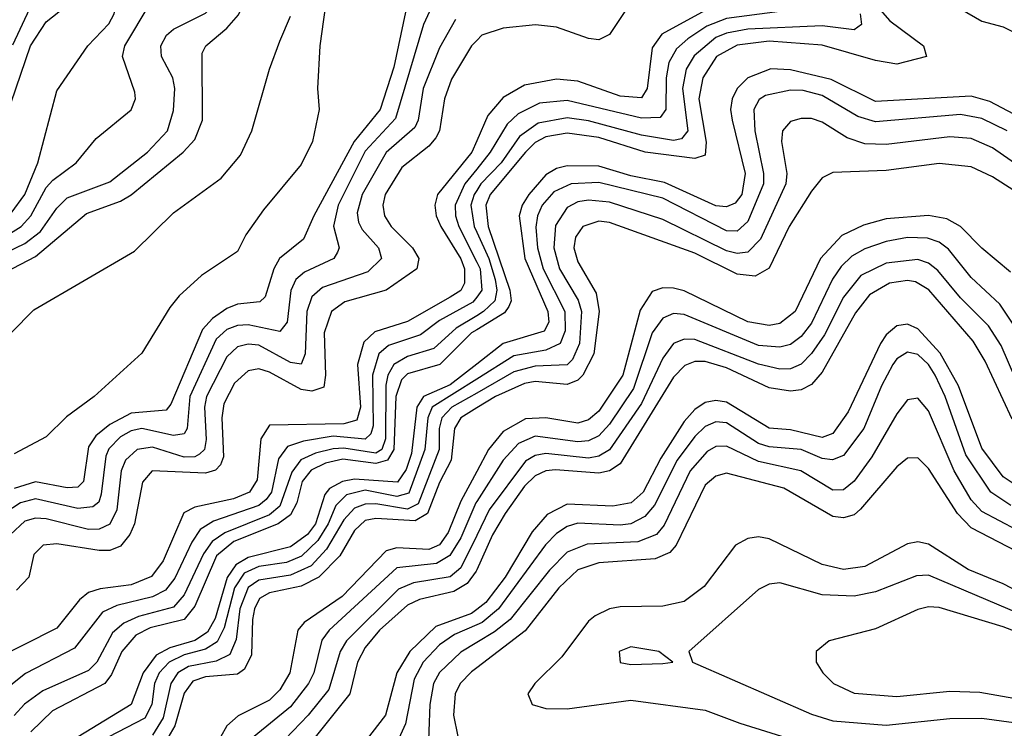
# Model space of a CAD drawing. Header units: inches. Extents: x 884549 to 1028252, y 526810 to 653624.
# Tile 764 of 1056: x 1009140 to 1010992, y 588385 to 589719. Entities that reach past the tile are written whole.
import ezdxf

# ---------------------------------------------------------------- set-up
doc = ezdxf.new("R2010")
doc.units = ezdxf.units.IN
doc.header["$MEASUREMENT"] = 0
doc.layers.add('B0508', color=7, linetype='Continuous')
doc.layers.add('B0518', color=7, linetype='Continuous')

msp = doc.modelspace()

# ---------------------------------------------------------------- linework, layer by layer
at = {"layer": 'B0508', "color": 5}
for points, elevation in [([(1009070, 589259.4), (1009150, 589298.1), (1009179.3, 589320.7), (1009210, 589364.7), (1009230, 589383.9), (1009310, 589413.9), (1009380.9, 589470), (1009418.6, 589510), (1009430, 589548.5), (1009432.1, 589590), (1009428.5, 589610), (1009407.4, 589650), (1009405.6, 589670), (1009416.3, 589690), (1009430, 589701.4), (1009490, 589731.6), (1009507.9, 589750), (1009517, 589770), (1009518.9, 589810), (1009504.8, 589850), (1009505.9, 589870), (1009557, 589950), (1009556.4, 589970), (1009541, 590000)], 2040), ([(1009070, 589221.3), (1009170, 589273.7), (1009265.9, 589354.1), (1009330, 589377.5), (1009350, 589389.6), (1009448.1, 589470), (1009470, 589493.5), (1009484, 589530), (1009483.9, 589656.1), (1009490.8, 589670), (1009530, 589703), (1009551.7, 589728.3), (1009581.2, 589790), (1009582.8, 589810), (1009566.1, 589870), (1009573.4, 589890), (1009604.1, 589935.9), (1009605.2, 589994.8), (1009608.6, 590000)], 2020), ([(1009106.2, 589510), (1009160.6, 589670), (1009190, 589715.5), (1009250, 589762.8), (1009283.1, 589830), (1009370, 589929.6), (1009379.9, 589950), (1009383.3, 589983.3), (1009378.8, 590000)], 2120), ([(1009110, 589309.2), (1009143.1, 589330), (1009161.2, 589350), (1009190, 589403.1), (1009202.6, 589417.4), (1009246.6, 589450), (1009284.4, 589495.6), (1009350.3, 589549.7), (1009358.2, 589570), (1009357.2, 589582.8), (1009334, 589650), (1009337.9, 589670), (1009385.9, 589750), (1009407.1, 589830), (1009439.8, 589870), (1009480.9, 589910), (1009504.1, 589950), (1009504.5, 589970), (1009493.9, 590000)], 2060), ([(1009124.7, 589355.3), (1009150, 589390), (1009174.5, 589450), (1009210, 589585.1), (1009268.3, 589670), (1009308.3, 589711.7), (1009318.3, 589730), (1009331, 589790), (1009341.7, 589810), (1009372, 589850), (1009439.8, 589920.2), (1009456.8, 589950), (1009460.7, 589970), (1009456.9, 590000)], 2080), ([(1009127.8, 589672.2), (1009159.7, 589740.3), (1009170, 589753.9), (1009210, 589775.2), (1009228, 589792), (1009256.8, 589843.2), (1009296, 589890), (1009333.9, 589950), (1009337.7, 589970), (1009333.2, 589990), (1009326.7, 590000)], 2140), ([(1009718.5, 589770), (1009705.2, 589670), (1009700.3, 589590), (1009703.7, 589550), (1009691.3, 589490), (1009670, 589446.5), (1009598.8, 589361.2), (1009565.6, 589314.4), (1009550, 589282.6), (1009482.2, 589237.7), (1009440.7, 589199.3), (1009422.6, 589177.4), (1009370, 589091.4), (1009280.4, 589010), (1009228.3, 588971.7), (1009190, 588933.8), (1009130, 588901.9)], 1980), ([(1009918.4, 589750), (1009899.8, 589710), (1009847, 589533), (1009790, 589471.5), (1009739.3, 589370), (1009730.8, 589330.8), (1009741.1, 589290), (1009738.1, 589281.9), (1009731.1, 589270), (1009676, 589244), (1009660.1, 589230), (1009650.5, 589209.5), (1009643.3, 589150), (1009630, 589132), (1009570, 589145.1), (1009550, 589143.7), (1009530, 589136.1), (1009510, 589117.8), (1009460.6, 589010), (1009455.2, 588950), (1009450, 588939.9), (1009430, 588936.7), (1009370, 588949.6), (1009350, 588945.1), (1009330, 588934.1), (1009308.4, 588911.6), (1009302.2, 588897.8), (1009293.9, 588826.1), (1009289, 588811), (1009277.7, 588802.3), (1009250, 588799.1), (1009170, 588817.6), (1009142, 588810), (1009111.3, 588790)], 2040), ([(1009866.4, 589733.6), (1009844.4, 589630), (1009818.6, 589550), (1009769.6, 589490), (1009693.4, 589350), (1009674, 589306), (1009629.2, 589270), (1009618.5, 589250), (1009602.4, 589197.6), (1009592.1, 589187.9), (1009550, 589183.5), (1009530, 589175.3), (1009503, 589157), (1009484.1, 589135.9), (1009424.6, 588995.4), (1009415.7, 588984.3), (1009350, 588978.4), (1009310, 588957.4), (1009283.8, 588936.2), (1009270, 588915.4), (1009260.2, 588850), (1009250, 588839.1), (1009230, 588838.1), (1009170, 588849.5), (1009130, 588836.8)], 2020), ([(1009960.2, 589719.8), (1009930, 589666), (1009899.5, 589590), (1009889.8, 589530), (1009883.7, 589516.3), (1009830, 589469.3), (1009784.4, 589390), (1009775.4, 589355.4), (1009778, 589338), (1009784.6, 589324.6), (1009815.5, 589290), (1009820.7, 589270), (1009795.4, 589244.6), (1009710, 589215.3), (1009690, 589197.6), (1009680.8, 589170), (1009677.3, 589090), (1009670, 589071), (1009650, 589073.7), (1009590, 589106.5), (1009570, 589108.7), (1009550, 589103.2), (1009530, 589084.9), (1009491.8, 589010), (1009487.9, 588990), (1009491.1, 588928.9), (1009488.2, 588910), (1009478.9, 588901.1), (1009470, 588896.1), (1009450, 588895.5), (1009390, 588914.4), (1009361.3, 588910), (1009339.7, 588890), (1009331.6, 588870), (1009323.3, 588796.7), (1009310, 588769.7), (1009290, 588760.4), (1009270, 588759.8), (1009190, 588779.9), (1009170, 588780.8), (1009150, 588775), (1009123.1, 588750)], 2060), ([(1009124.3, 589130), (1009166.9, 589173.1), (1009356.3, 589283.7), (1009430, 589355.7), (1009519.1, 589420.9), (1009555.5, 589464.5), (1009577.2, 589510), (1009610, 589626.3), (1009630, 589678.8), (1009650, 589725.6)], 1980), ([(1010000, 589680.1), (1009990, 589669.9), (1009952.6, 589607.4), (1009939.3, 589570), (1009930.2, 589510), (1009923.1, 589496.9), (1009910, 589481.4), (1009859.1, 589440.9), (1009828, 589390), (1009823.7, 589370), (1009826.6, 589350), (1009839.2, 589330), (1009879.5, 589290), (1009891.3, 589270), (1009887.4, 589250), (1009830, 589210.2), (1009751.8, 589188.2), (1009726.7, 589170), (1009713.4, 589130), (1009715.6, 589050), (1009712.2, 589027.8), (1009690, 589020.3), (1009670, 589023.2), (1009610, 589055.8), (1009590, 589062.2), (1009570, 589058.3), (1009544.7, 589035.3), (1009524.1, 588995.9), (1009520.6, 588970), (1009523.9, 588896.1), (1009518.3, 588881.6), (1009508.8, 588871.2), (1009490, 588865.6), (1009389.6, 588870), (1009371.5, 588848.5), (1009356.2, 588770), (1009347.4, 588750), (1009330, 588728.2), (1009310, 588720.2), (1009290, 588720.2), (1009210, 588732.6), (1009184.3, 588730), (1009167.2, 588712.8), (1009157.5, 588670), (1009134.3, 588645.7)], 2080), ([(1010000, 589491.2), (1009990.6, 589470), (1009926.4, 589390), (1009921, 589370), (1009923.6, 589350), (1009932.8, 589330), (1009970, 589269.2), (1009977.3, 589250), (1009977, 589223), (1009970.4, 589209.5), (1009950, 589196.7), (1009870, 589150.9), (1009808.4, 589131.6), (1009787.6, 589112.4), (1009775.6, 589070), (1009781.5, 588990), (1009774.5, 588965.5), (1009750, 588958.8), (1009610, 588956.1), (1009593.8, 588930), (1009587.1, 588852.9), (1009572.5, 588830), (1009542.4, 588817.6), (1009470, 588801.4), (1009449.1, 588790.9), (1009410, 588700.8), (1009388.6, 588671.4), (1009350, 588655.3), (1009291.8, 588648.2), (1009270, 588641.1), (1009252.9, 588627.1), (1009210, 588573.7), (1009083, 588510)], 2120), ([(1010000, 589437.9), (1009977.7, 589410), (1009959.8, 589370), (1009960.1, 589350), (1009966.7, 589330), (1010000, 589262.7)], 2140), ([(1010000, 589397.9), (1009995, 589390), (1009989.2, 589370), (1009995.1, 589330), (1010000, 589319.3)], 2160), ([(1010000, 589197.2), (1009992.5, 589187.5), (1009930, 589153.1), (1009894.1, 589125.9), (1009834.1, 589105.9), (1009816, 589090), (1009804.2, 589050), (1009805.3, 588954.7), (1009800.6, 588939.4), (1009790, 588929.6), (1009730, 588935.1), (1009674.2, 588925.8), (1009644.2, 588915.8), (1009627.5, 588892.5), (1009613.9, 588830), (1009604, 588816), (1009590, 588804.8), (1009504.8, 588775.2), (1009480.2, 588759.8), (1009464.1, 588735.9), (1009432.2, 588667.8), (1009414.5, 588645.5), (1009390, 588633), (1009323.2, 588616.8), (1009296, 588604), (1009243.5, 588536.5), (1009151.5, 588488.5), (1009095.3, 588444.7)], 2140), ([(1010000, 589162), (1009961.6, 589138.4), (1009919.5, 589100.6), (1009870, 589085.2), (1009843.9, 589070), (1009832.7, 589050), (1009828.8, 589031.2), (1009828.5, 588930), (1009821.5, 588910), (1009810, 588903.2), (1009750, 588912.5), (1009730, 588911.2), (1009696.9, 588903.1), (1009669.5, 588890.5), (1009652.4, 588867.6), (1009630, 588803.5), (1009610, 588787.3), (1009526.5, 588753.5), (1009502.7, 588737.3), (1009485.9, 588714.1), (1009450, 588636.6), (1009430, 588613.2), (1009363.9, 588596.1), (1009336.4, 588583.6), (1009315.1, 588564.9), (1009285.5, 588510), (1009270, 588493.9), (1009183.9, 588456.1), (1009149.2, 588430.8), (1009130.2, 588409.8)], 2160), ([(1010000, 589135.6), (1009990.3, 589129.7), (1009930.9, 589070), (1009870, 589052.8), (1009858.7, 589041.3), (1009848, 589010), (1009844, 588910), (1009832.1, 588890), (1009810, 588884.1), (1009748.1, 588891.9), (1009715.6, 588884.4), (1009688.6, 588871.4), (1009671.9, 588850), (1009661.7, 588810), (1009650, 588787), (1009626.9, 588770), (1009543.1, 588736.9), (1009510.3, 588710), (1009470, 588615.6), (1009450, 588590.5), (1009385.8, 588574.2), (1009359.1, 588560.9), (1009332.4, 588530), (1009313.3, 588486.7), (1009300.5, 588470), (1009201.9, 588418.1), (1009161.3, 588378.7)], 2180), ([(1010000, 589070.9), (1009950, 589032), (1009900.2, 589010), (1009887.5, 588990), (1009877.2, 588902.8), (1009867.5, 588872.5), (1009851, 588849), (1009770, 588854.4), (1009747.7, 588850), (1009723.4, 588836.6), (1009714.3, 588825.7), (1009696.8, 588770), (1009681.8, 588750), (1009650, 588727.1), (1009570, 588706.6), (1009546.9, 588693.1), (1009530.7, 588669.3), (1009507.9, 588592.1), (1009493.6, 588566.4), (1009470, 588550.6), (1009423.1, 588536.9), (1009397.1, 588522.9), (1009372.7, 588490), (1009349.8, 588430.2), (1009250.5, 588369.5)], 2220), ([(1010000, 589042.7), (1009916.4, 588990), (1009907.9, 588970), (1009902.4, 588910), (1009872.3, 588827.7), (1009850, 588821.5), (1009790, 588833.5), (1009755.4, 588824.6), (1009735.3, 588804.7), (1009720.7, 588770), (1009701.1, 588738.9), (1009670.4, 588709.6), (1009642.3, 588697.7), (1009590, 588689.7), (1009562.8, 588677.2), (1009544.6, 588650), (1009525.1, 588574.8), (1009511.8, 588548.2), (1009490, 588534.4), (1009450, 588523.4), (1009421.4, 588510), (1009402.8, 588490), (1009394, 588470), (1009388.8, 588430), (1009375.7, 588404.3), (1009290, 588360)], 2240), ([(1010000, 589016.5), (1009953.4, 588990), (1009934.4, 588970), (1009929.3, 588950), (1009929.3, 588910), (1009890, 588808), (1009870, 588798.1), (1009810, 588807.7), (1009790, 588807.2), (1009770, 588799.6), (1009750, 588777.6), (1009717.6, 588722.3), (1009688.6, 588691.4), (1009650, 588673.6), (1009590, 588664.2), (1009570, 588650.3), (1009554.7, 588610), (1009547.3, 588552.7), (1009535.5, 588524.4), (1009510, 588512), (1009458.2, 588501.8), (1009437.7, 588490), (1009424.9, 588470), (1009410, 588404.8), (1009390, 588372.3)], 2260), ([(1010000, 588988.4), (1009970, 588970), (1009958.2, 588950), (1009952, 588890), (1009930, 588847.8), (1009907.7, 588790), (1009884.2, 588775.9), (1009810, 588780.5), (1009790, 588776.4), (1009770, 588757.7), (1009742.4, 588710), (1009702.9, 588670), (1009670, 588652.7), (1009610, 588640.3), (1009591.6, 588630), (1009581.9, 588610), (1009578.5, 588590), (1009576.4, 588523.6), (1009563.3, 588496.7), (1009550, 588487.4), (1009490, 588482.3), (1009466, 588474), (1009450, 588451.8), (1009432.1, 588390), (1009410, 588352.2)], 2280), ([(1010000, 588868.8), (1009970, 588812.7), (1009946.2, 588753.8), (1009930, 588730.9), (1009910, 588722.2), (1009850, 588724.9), (1009830, 588719.5), (1009746.7, 588633.3), (1009675.6, 588584.4), (1009663.3, 588570), (1009648.8, 588490), (1009630, 588458.1), (1009610, 588438.5), (1009551.3, 588408.7), (1009530, 588390.3), (1009494.2, 588325.8)], 2320), ([(1010000, 588812.4), (1009998.4, 588810), (1009970, 588744.1), (1009949.4, 588710.6), (1009924.4, 588695.6), (1009850, 588687.7), (1009722.7, 588570), (1009708.5, 588551.5), (1009693.4, 588490), (1009683.5, 588470), (1009650, 588425.7), (1009581.7, 588370)], 2340), ([(1010000, 588748.4), (1009970, 588687.4), (1009949.8, 588670.2), (1009881, 588659), (1009852.9, 588647.1), (1009754.9, 588550), (1009743.2, 588530), (1009721.6, 588458.4), (1009683.3, 588410), (1009625.6, 588350)], 2360), ([(1010000, 588683.6), (1009998.9, 588681.1), (1009981.9, 588658.1), (1009957, 588643), (1009892.4, 588627.6), (1009870, 588617), (1009817.1, 588570), (1009790, 588537.6), (1009776, 588510), (1009761.5, 588450), (1009681, 588350)], 2380), ([(1010000, 588609.3), (1009990, 588601.7), (1009923.1, 588576.9), (1009874, 588530), (1009849.6, 588490), (1009828.3, 588410), (1009766.5, 588330), (1009761.1, 588310), (1009762.1, 588290), (1009771.3, 588250), (1009761.1, 588190), (1009762.3, 588170), (1009771.9, 588151.9), (1009790, 588144), (1010000, 588203.6)], 2420), ([(1010000, 588580), (1009958.2, 588561.8), (1009930, 588542.8), (1009899.5, 588510), (1009882.2, 588477.8), (1009866.1, 588394), (1009853.5, 588366.5), (1009828.2, 588330), (1009822.5, 588310), (1009826.5, 588290), (1009837.5, 588270), (1009851.3, 588251.3), (1009870, 588236.9), (1009892.3, 588232.3), (1009930, 588235.3), (1010000, 588250.5)], 2440), ([(1010000, 588546.9), (1009970, 588528.9), (1009930, 588490.2), (1009918.7, 588470), (1009911.6, 588430), (1009908.3, 588330), (1009916.1, 588310), (1009930, 588298.5), (1009972.5, 588292.5), (1010000, 588295.2)], 2460), ([(1010000, 588499), (1009990, 588491.4), (1009969.2, 588470), (1009959.3, 588450), (1009956.1, 588410), (1009964.3, 588370), (1009978.9, 588350), (1010000, 588340.8)], 2480)]:
    msp.add_lwpolyline(points, dxfattribs=dict(at, elevation=elevation))
at = {"layer": 'B0518', "color": 5}
for points, elevation in [([(1010168.4, 590000), (1010170, 589998.7), (1010250, 589967.3), (1010314.1, 589934.1), (1010418.1, 589850), (1010428.6, 589830), (1010408.9, 589811.1), (1010370, 589797), (1010300.7, 589759.3), (1010281.4, 589738.6), (1010250, 589691.4), (1010230, 589681), (1010210, 589683.7), (1010150, 589705.1), (1010110.7, 589709.3), (1010050, 589703.5), (1010009.8, 589690.2), (1010000, 589680.1)], 2080), ([(1010318.9, 590000), (1010350, 589981.7), (1010459.9, 589899.9), (1010555.2, 589810), (1010568, 589790), (1010562.7, 589777.3), (1010552.1, 589767.9), (1010430, 589736.3), (1010348.1, 589691.9), (1010330, 589666.5), (1010320.9, 589590), (1010310, 589572.2), (1010270, 589575.1), (1010190, 589603.8), (1010150, 589607.5), (1010090, 589595.9), (1010050, 589572.7), (1010021.2, 589538.8), (1010000, 589491.2)], 2120), ([(1010370, 590000), (1010421.2, 589961.2), (1010490, 589917.2), (1010532.3, 589872.3), (1010623.9, 589790), (1010638.8, 589770), (1010635, 589750), (1010570, 589734.6), (1010470, 589721.5), (1010433, 589707), (1010397, 589683), (1010375.9, 589664.1), (1010361.3, 589638.7), (1010356.2, 589610), (1010355.7, 589550), (1010345, 589534.9), (1010310, 589533.7), (1010170, 589566.9), (1010118.2, 589561.8), (1010077.8, 589542.2), (1010057.5, 589522.5), (1010025.6, 589470), (1010000, 589437.9)], 2140), ([(1010564.2, 590000), (1010572, 589992), (1010594.2, 589954.2), (1010610, 589936.9), (1010690, 589890.7), (1010772.7, 589812.7), (1010810, 589769.7), (1010850, 589749.7), (1010910, 589739.8), (1010950, 589716.3), (1010990, 589705.9), (1011014, 589694)], 2220), ([(1010696.3, 589810), (1010776.8, 589716.8), (1010840.1, 589670), (1010846.2, 589650), (1010790, 589635.8), (1010750, 589642.3), (1010650, 589671.2), (1010550, 589678.6), (1010490, 589671.1), (1010451.3, 589650), (1010425.3, 589610), (1010417.9, 589570), (1010431.5, 589488.5), (1010430, 589464), (1010410, 589457.7), (1010317.1, 589470), (1010230, 589497.3), (1010170, 589505.5), (1010130, 589498.7), (1010110, 589487.8), (1010091.5, 589470), (1010025.4, 589390), (1010017.2, 589370), (1010021.8, 589330), (1010062.4, 589210), (1010064.6, 589190), (1010060.7, 589179.3), (1010052.6, 589167.4), (1010000, 589135.6)], 2180), ([(1010721.2, 589730), (1010723.6, 589710), (1010710, 589700.2), (1010650, 589707.7), (1010510, 589701.6), (1010470, 589694), (1010450, 589685.4), (1010408.9, 589651.1), (1010394.2, 589625.8), (1010387.4, 589590), (1010396.9, 589510), (1010385.3, 589494.7), (1010370, 589491.7), (1010310, 589501.7), (1010210, 589529), (1010170, 589534.6), (1010115.4, 589524.6), (1010080.6, 589499.4), (1010046.1, 589450), (1010007.6, 589410), (1010000, 589397.9)], 2160), ([(1011010, 589541.3), (1010965.3, 589565.3), (1010930, 589575.4), (1010750, 589565.1), (1010666.5, 589606.5), (1010590, 589625), (1010553.2, 589626.8), (1010510, 589610), (1010490, 589590), (1010480.7, 589570), (1010477.6, 589550), (1010480.5, 589530), (1010505, 589430), (1010498.7, 589390), (1010486, 589374), (1010470, 589367), (1010450, 589369.1), (1010353, 589413), (1010290, 589425.2), (1010230, 589443.3), (1010170, 589443.9), (1010150, 589439), (1010130, 589427.2), (1010097.9, 589390), (1010085.5, 589370), (1010080, 589350), (1010090.3, 589270), (1010133.5, 589170), (1010136, 589150), (1010127.1, 589132.9), (1010050, 589109.8), (1010000, 589070.9)], 2220), ([(1010997.5, 589510), (1010950, 589533.5), (1010910, 589540.8), (1010750, 589526.7), (1010717, 589537), (1010650, 589576.8), (1010614.2, 589585.8), (1010590, 589586.7), (1010543.4, 589576.6), (1010531, 589569), (1010521.4, 589550), (1010523.4, 589510), (1010539.7, 589430), (1010539.7, 589410), (1010510, 589339.1), (1010490, 589321.1), (1010470, 589321.7), (1010350, 589383.4), (1010230, 589412.8), (1010178, 589410), (1010145, 589395.1), (1010123.1, 589370), (1010114.3, 589350), (1010111.4, 589328.6), (1010114.4, 589290), (1010124.9, 589250), (1010165.6, 589170), (1010166.6, 589133.4), (1010157.2, 589110), (1010130, 589096.9), (1010070, 589086.8), (1010000, 589042.7)], 2240), ([(1011090, 589394.8), (1010970, 589478.3), (1010930, 589495.4), (1010890, 589498.8), (1010770, 589484.2), (1010730, 589485.7), (1010696.8, 589496.8), (1010650, 589526.4), (1010630, 589533.3), (1010610, 589533.4), (1010590, 589527.7), (1010575.4, 589510), (1010573.2, 589490), (1010583.6, 589430), (1010581.7, 589410), (1010533.6, 589306.4), (1010510, 589281.6), (1010490, 589279.3), (1010470, 589284), (1010350, 589343.1), (1010250, 589375.9), (1010210, 589379.8), (1010190, 589376.3), (1010170, 589365.9), (1010148, 589332), (1010144.8, 589290), (1010155.8, 589250), (1010191, 589191), (1010197, 589170), (1010193.6, 589110), (1010180.2, 589079.8), (1010170, 589069.8), (1010110, 589067.2), (1010070, 589056.3), (1010000, 589016.5)], 2260), ([(1011010, 589397.6), (1010970, 589423.7), (1010930, 589442.1), (1010870, 589448.6), (1010770, 589435.6), (1010670, 589431.6), (1010650, 589421.4), (1010630, 589396.7), (1010587.6, 589330), (1010550, 589251.2), (1010523.8, 589236.2), (1010490, 589240), (1010410, 589279.8), (1010250, 589337.7), (1010230, 589340.2), (1010199.6, 589330), (1010185.7, 589310), (1010183, 589290), (1010190, 589263.3), (1010224.5, 589204.5), (1010230.2, 589170), (1010220.5, 589090), (1010199.7, 589050), (1010190, 589040.5), (1010170, 589032.6), (1010110, 589038), (1010090, 589034.7), (1010035.1, 589010), (1010000, 588988.4)], 2280), ([(1011003.9, 589243.9), (1010950, 589289.1), (1010909.9, 589330), (1010884.1, 589344.1), (1010850, 589350.9), (1010770, 589344.3), (1010727.3, 589332.7), (1010686.9, 589313.1), (1010646.7, 589270), (1010599, 589170), (1010570, 589147.4), (1010550, 589143.6), (1010510, 589150.4), (1010390, 589208.7), (1010370, 589214), (1010350, 589214.8), (1010330, 589207.8), (1010307.4, 589172.6), (1010274.6, 589050), (1010230, 588982.1), (1010210, 588965.8), (1010190, 588959.8), (1010130, 588969.8), (1010092.1, 588967.9), (1010050, 588944.1), (1010022, 588910), (1010000, 588868.8)], 2320), ([(1010000, 589319.3), (1010022.6, 589270), (1010034.9, 589230), (1010037.9, 589210), (1010034.2, 589190), (1010012.9, 589170), (1010000, 589162)], 2160), ([(1011007.8, 589147.8), (1010983.7, 589183.7), (1010930, 589234.1), (1010887.5, 589287.4), (1010870, 589300.6), (1010848, 589308), (1010810, 589309.1), (1010770, 589301.6), (1010730, 589288.2), (1010705.9, 589274.1), (1010685.6, 589254.4), (1010669.5, 589230.5), (1010630, 589148.1), (1010610, 589122.6), (1010590, 589108.1), (1010570, 589102.9), (1010530, 589105.7), (1010390, 589164.6), (1010370, 589165.9), (1010350, 589157.6), (1010330, 589129.9), (1010294.8, 589025.2), (1010250, 588957.8), (1010230, 588936.2), (1010210, 588926.4), (1010190, 588924.7), (1010110, 588935), (1010078.8, 588921.2), (1010050.1, 588889.9), (1010000, 588812.4)], 2340), ([(1011027.9, 589010), (1010986.2, 589106.2), (1010962.9, 589142.9), (1010910, 589195.6), (1010867.3, 589247.3), (1010850, 589261.1), (1010830, 589267.8), (1010770, 589261), (1010722.5, 589237.5), (1010690, 589196.7), (1010654, 589126), (1010630, 589090.8), (1010610, 589070.7), (1010590, 589062.2), (1010570, 589061.6), (1010530, 589070.5), (1010410, 589117.2), (1010390, 589118), (1010370, 589109.9), (1010350, 589082.2), (1010310, 588996.8), (1010250, 588909.7), (1010230, 588897.5), (1010210, 588893.8), (1010130, 588902.4), (1010110, 588899.2), (1010091.5, 588888.5), (1010023.6, 588796.4), (1010000, 588748.4)], 2360), ([(1010000, 589262.7), (1010006.3, 589250), (1010009.9, 589210), (1010000, 589197.2)], 2140), ([(1011007.2, 588967.2), (1010956.6, 589076.6), (1010933.9, 589113.9), (1010850.7, 589210.7), (1010825.5, 589225.5), (1010810, 589228.4), (1010776.7, 589223.3), (1010738.9, 589201.1), (1010712.5, 589167.5), (1010650, 589055.5), (1010630, 589032.7), (1010610, 589022.6), (1010590, 589020.2), (1010550, 589026.2), (1010470, 589064.2), (1010430, 589075.6), (1010410, 589075.7), (1010391.5, 589068.5), (1010370, 589046.3), (1010270, 588883.2), (1010250.1, 588869.9), (1010230, 588865.8), (1010148.1, 588871.9), (1010130, 588870.1), (1010110, 588860.9), (1010090, 588841.1), (1010053.7, 588790), (1010030, 588749.6), (1010000, 588683.6)], 2380), ([(1011030, 588832.3), (1010990, 588858.7), (1010950, 588912.5), (1010906.1, 589030), (1010871.6, 589091.6), (1010830, 589137.5), (1010810, 589146.4), (1010790, 589142.8), (1010770, 589126.1), (1010759.4, 589110), (1010698.9, 588981.1), (1010670, 588940.1), (1010650, 588932.9), (1010590, 588946.9), (1010550, 588950.2), (1010470, 588999.3), (1010450, 589002.4), (1010430, 588998.4), (1010410, 588985.6), (1010390, 588963.2), (1010346.3, 588893.7), (1010313.1, 588830), (1010290.3, 588809.7), (1010256.3, 588803.7), (1010170, 588807), (1010132.4, 588787.6), (1010104.6, 588755.4), (1010053.5, 588670), (1010017.5, 588622.5), (1010000, 588609.3)], 2420), ([(1011004.6, 588804.6), (1010967.3, 588830), (1010920.2, 588900.2), (1010881, 589010), (1010862.3, 589050), (1010850, 589069.9), (1010830, 589089), (1010810, 589093.6), (1010790, 589080.9), (1010782.4, 589070), (1010761.1, 589030), (1010728.4, 588950), (1010690, 588898.9), (1010669.2, 588890.8), (1010650, 588893.3), (1010610, 588910.3), (1010550, 588915.3), (1010530, 588921.4), (1010470, 588960.5), (1010450, 588962), (1010430, 588953.5), (1010410, 588934.9), (1010377.1, 588890), (1010334.4, 588805.6), (1010316.3, 588783.8), (1010290, 588770.5), (1010270, 588767.9), (1010190, 588771.3), (1010170, 588765.1), (1010150, 588752), (1010129.4, 588730.6), (1010041.1, 588610), (1010010, 588584.4), (1010000, 588580)], 2440), ([(1011050, 588740.8), (1010950, 588793.2), (1010930, 588815.6), (1010898.2, 588870), (1010850, 588983.1), (1010830, 589006.9), (1010810, 589003.8), (1010790, 588977.5), (1010743.5, 588896.5), (1010710, 588850.7), (1010690, 588834.3), (1010670, 588833.6), (1010609.9, 588870), (1010530, 588887.7), (1010470, 588916.2), (1010450, 588915.6), (1010433.5, 588906.5), (1010401.4, 588870), (1010352.4, 588767.6), (1010338.5, 588750), (1010303.3, 588736.7), (1010207.8, 588732.2), (1010170, 588716.9), (1010136.7, 588683.3), (1010062.7, 588590), (1010033.2, 588566.8), (1010000, 588546.9)], 2460), ([(1011050, 588700.7), (1010930, 588762.6), (1010904.3, 588790), (1010850, 588874.2), (1010830, 588894.8), (1010810, 588893.9), (1010790, 588877.7), (1010722.1, 588797.9), (1010710, 588787.2), (1010690, 588781.3), (1010670, 588784), (1010577.5, 588837.5), (1010470, 588865.4), (1010450, 588860.2), (1010430, 588842.8), (1010374.9, 588730), (1010363.4, 588716.6), (1010335.7, 588704.3), (1010230, 588696.8), (1010190, 588683.7), (1010154.3, 588650), (1010091.3, 588568.7), (1010000, 588499)], 2480), ([(1011070, 588615.8), (1010990, 588657.3), (1010924.6, 588684.6), (1010850, 588731.8), (1010830, 588736.3), (1010810, 588732.4), (1010730, 588690.2), (1010690, 588684.5), (1010650, 588694), (1010550, 588742.2), (1010530, 588745.6), (1010510, 588742.8), (1010487, 588730), (1010427.9, 588652.1), (1010390, 588623.8), (1010350, 588615.1), (1010270, 588614.2), (1010249.5, 588610.5), (1010222.9, 588597.2), (1010210, 588587.1), (1010160, 588520), (1010109.2, 588470), (1010096, 588450), (1010104.1, 588430), (1010130, 588422.8), (1010170, 588421.9), (1010290, 588438.2), (1010430, 588419.7), (1010494.8, 588394.8), (1010650, 588346.8)], 2520), ([(1011070, 588580.2), (1010850, 588673.6), (1010827.4, 588672.7), (1010750, 588642.4), (1010710, 588634.2), (1010650, 588636.6), (1010570, 588659.4), (1010550, 588656.9), (1010530, 588646.6), (1010399.3, 588530), (1010406, 588510), (1010630, 588411.8), (1010670, 588399.3), (1010770, 588391.6), (1010890, 588404), (1010950, 588404.6), (1011010, 588396.5)], 2540), ([(1011070, 588545.8), (1010990, 588576.3), (1010870, 588612.9), (1010850, 588614.1), (1010830, 588609.2), (1010750, 588572.8), (1010663.1, 588550), (1010638.3, 588530), (1010638.3, 588521.7), (1010638.8, 588510), (1010651, 588490), (1010671, 588470), (1010710, 588451.7), (1010790, 588445.4), (1010890, 588455.6), (1010946.4, 588453.6), (1011010, 588442.1)], 2560)]:
    msp.add_lwpolyline(points, dxfattribs=dict(at, elevation=elevation))
at = {"layer": 'B0518', "color": 5, "elevation": 2540}
msp.add_lwpolyline([(1010290, 588538.9), (1010268, 588530), (1010270, 588509.4), (1010290, 588505.5), (1010350, 588507.3), (1010368.7, 588510), (1010342.7, 588530)], close=True, dxfattribs=at)

doc.saveas('drawing.dxf')
